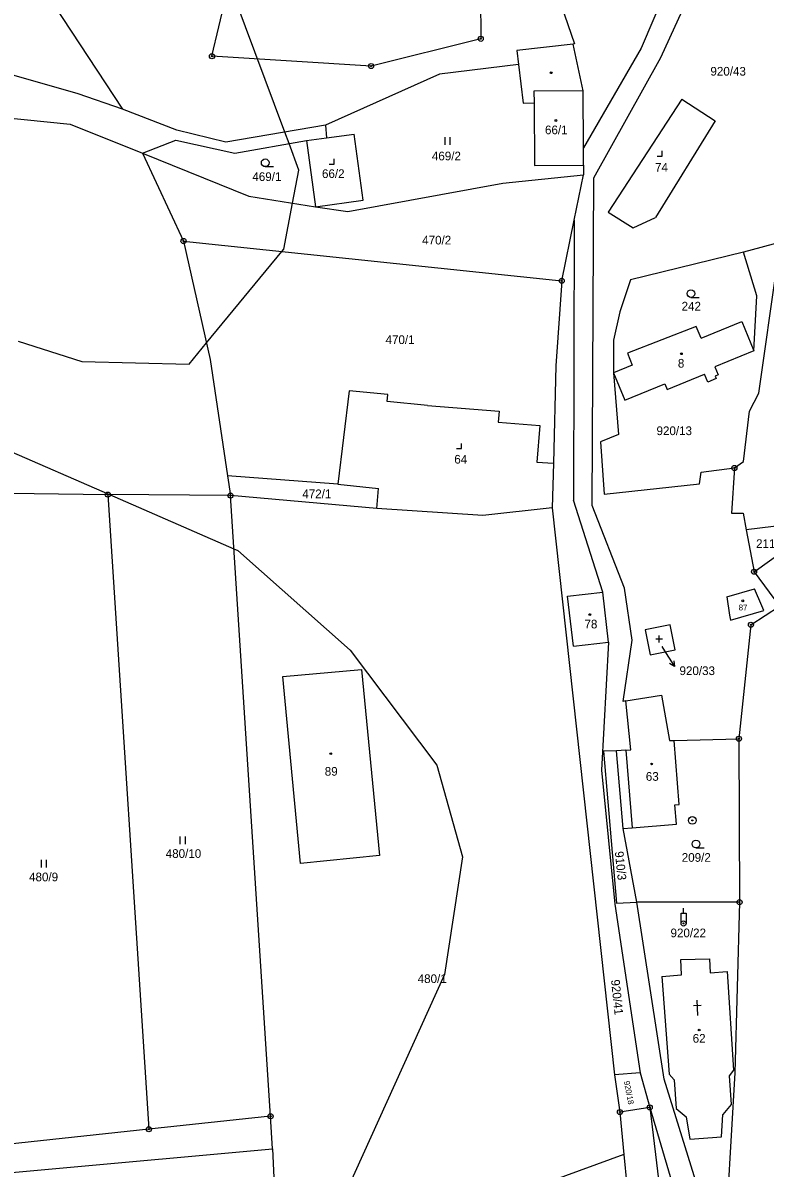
# Model space of a CAD drawing. Extents: x -547623 to -538651, y -1096714 to -1086522.
# Drawn here: x -544795 to -544649.8, y -1092940.9 to -1092716.7 of the extents above; entities that cross this region are included whole.
import ezdxf

# ---------------------------------------------------------------- set-up
doc = ezdxf.new("R2010")
doc.units = 0
for name, color, linetype in [('podzemní_provozovana', 7, 'Continuous'), ('Vrstva 1', 7, 'Continuous'), ('Vrstva 25', 7, 'Continuous'), ('Vrstva 33', 7, 'Continuous'), ('Vrstva 52', 7, 'Continuous'), ('Vrstva 83', 7, 'Continuous'), ('Vrstva 86', 7, 'Continuous'), ('Vrstva 90', 7, 'Continuous'), ('Vrstva 92', 7, 'Continuous')]:
    doc.layers.add(name, color=color, linetype=linetype)

msp = doc.modelspace()

# ---------------------------------------------------------------- linework, layer by layer
at = {"layer": 'podzemní_provozovana'}
msp.add_line((-544669.13, -1092840.15), (-544667.52, -1092842.68), dxfattribs=at)
for points in [[(-544669.99, -1092838.78), (-544669.13, -1092840.15)], [(-544667.64, -1092841.57), (-544667.52, -1092842.68), (-544668.48, -1092842.11)]]:
    msp.add_lwpolyline(points, dxfattribs=at)
at = {"layer": 'Vrstva 1'}
for p, q in [((-544705.59, -1092682.63), (-544705.43, -1092719.81)), ((-544758.03, -1092723.23), (-544749.38, -1092686.46)), ((-544705.43, -1092719.81), (-544726.89, -1092725.14)), ((-544726.89, -1092725.14), (-544758.03, -1092723.23))]:
    msp.add_line(p, q, dxfattribs=at)
for points in [[(-544832.65, -1092646.86), (-544775.57, -1092733.56)], [(-544670.15, -1092723.47), (-544652.15, -1092684.03)], [(-544666.39, -1092703.68), (-544674.04, -1092721.66)], [(-544689.68, -1092713.22), (-544687.07, -1092720.8)], [(-544687.34, -1092720.83), (-544698.35, -1092722.07)], [(-544687.07, -1092720.8), (-544687.34, -1092720.83)], [(-544685.39, -1092730.02), (-544687.34, -1092720.83)], [(-544674.04, -1092721.66), (-544685.33, -1092741.14)], [(-544698.35, -1092722.07), (-544698.05, -1092724.87)], [(-544683.31, -1092747), (-544670.15, -1092723.47)], [(-544698.05, -1092724.87), (-544713.48, -1092726.74)], [(-544698.05, -1092724.87), (-544697.14, -1092732.43)], [(-544784.24, -1092730.56), (-544799.49, -1092726.21)], [(-544713.48, -1092726.74), (-544735.84, -1092736.73)], [(-544775.57, -1092733.56), (-544784.24, -1092730.56)], [(-544685.33, -1092741.14), (-544685.39, -1092730.02)], [(-544697.14, -1092732.43), (-544694.99, -1092732.33)], [(-544694.99, -1092732.33), (-544694.92, -1092744.59)], [(-544666.07, -1092731.66), (-544680.46, -1092753.76)], [(-544666.07, -1092731.66), (-544659.54, -1092735.85)], [(-544799.29, -1092735.15), (-544785.77, -1092736.54)], [(-544764.91, -1092737.73), (-544775.57, -1092733.56)], [(-544785.77, -1092736.54), (-544771.66, -1092742.22)], [(-544735.84, -1092736.73), (-544755.35, -1092740.02)], [(-544735.84, -1092736.73), (-544735.61, -1092739.2)], [(-544659.54, -1092735.85), (-544671.22, -1092754.78)], [(-544771.66, -1092742.22), (-544765.14, -1092739.63)], [(-544765.14, -1092739.63), (-544753.57, -1092742.18)], [(-544755.35, -1092740.02), (-544764.91, -1092737.73)], [(-544739.52, -1092739.73), (-544735.61, -1092739.2)], [(-544735.61, -1092739.2), (-544730.21, -1092738.46)], [(-544728.41, -1092751.38), (-544730.21, -1092738.46)], [(-544753.57, -1092742.18), (-544739.52, -1092739.73)], [(-544739.52, -1092739.73), (-544737.75, -1092752.68)], [(-544685.31, -1092744.53), (-544685.33, -1092741.14)], [(-544771.66, -1092742.22), (-544750.79, -1092750.63)], [(-544771.66, -1092742.22), (-544763.6, -1092759.4)], [(-544694.92, -1092744.59), (-544685.31, -1092744.53)], [(-544685.31, -1092744.53), (-544685.31, -1092746.46)], [(-544731.41, -1092753.65), (-544701.11, -1092748.06)], [(-544701.11, -1092748.06), (-544685.31, -1092746.46)], [(-544687.16, -1092755.32), (-544685.31, -1092746.46)], [(-544683.6, -1092811.17), (-544683.31, -1092747)], [(-544750.79, -1092750.63), (-544737.75, -1092752.68)], [(-544737.75, -1092752.68), (-544728.41, -1092751.38)], [(-544737.75, -1092752.68), (-544731.41, -1092753.65)], [(-544689.57, -1092767.2), (-544687.16, -1092755.32)], [(-544687.16, -1092755.32), (-544687.3, -1092810.12)], [(-544680.46, -1092753.76), (-544675.59, -1092756.84)], [(-544675.59, -1092756.84), (-544671.22, -1092754.78)], [(-544763.6, -1092759.4), (-544758.36, -1092782.58)], [(-544763.6, -1092759.4), (-544689.57, -1092767.2)], [(-544646.49, -1092759.53), (-544654.01, -1092761.56)], [(-544654.01, -1092761.56), (-544676.13, -1092767)], [(-544651.36, -1092770.12), (-544654.01, -1092761.56)], [(-544650.98, -1092789.2), (-544647.42, -1092763.98)], [(-544689.57, -1092767.2), (-544690.74, -1092783.82)], [(-544676.13, -1092767), (-544678.23, -1092773.28)], [(-544651.97, -1092780.87), (-544651.36, -1092770.12)], [(-544678.23, -1092773.28), (-544679.43, -1092778.83)], [(-544662.29, -1092778.44), (-544654.34, -1092775.13)], [(-544654.34, -1092775.13), (-544651.97, -1092780.87)], [(-544663.25, -1092776.13), (-544676.71, -1092781.39)], [(-544662.29, -1092778.44), (-544663.25, -1092776.13)], [(-544679.43, -1092778.83), (-544679.46, -1092785.23)], [(-544676.71, -1092781.39), (-544675.76, -1092783.7)], [(-544651.97, -1092780.87), (-544659.61, -1092784.05)], [(-544758.36, -1092782.58), (-544754.98, -1092805.4)], [(-544690.74, -1092783.82), (-544691.21, -1092802.88)], [(-544675.76, -1092783.7), (-544679.46, -1092785.23)], [(-544659.61, -1092784.05), (-544658.96, -1092785.62)], [(-544679.46, -1092785.23), (-544677.24, -1092790.59)], [(-544679.46, -1092785.23), (-544678.49, -1092797.26)], [(-544668.93, -1092788.46), (-544661.64, -1092785.45)], [(-544660.98, -1092787.01), (-544661.64, -1092785.45)], [(-544659.32, -1092786.31), (-544660.98, -1092787.01)], [(-544658.96, -1092785.62), (-544659.51, -1092785.85)], [(-544659.51, -1092785.85), (-544659.32, -1092786.31)], [(-544731.16, -1092788.76), (-544733.42, -1092807.02)], [(-544723.61, -1092789.45), (-544731.16, -1092788.76)], [(-544677.24, -1092790.59), (-544669.39, -1092787.35)], [(-544669.39, -1092787.35), (-544668.93, -1092788.46)], [(-544723.75, -1092790.83), (-544723.61, -1092789.45)], [(-544715.83, -1092791.6), (-544723.75, -1092790.83)], [(-544652.82, -1092792.71), (-544650.98, -1092789.2)], [(-544715.83, -1092791.6), (-544701.82, -1092792.72)], [(-544701.82, -1092792.72), (-544701.99, -1092794.88)], [(-544654.01, -1092802.6), (-544652.82, -1092792.71)], [(-544701.99, -1092794.88), (-544693.88, -1092795.54)], [(-544693.88, -1092795.54), (-544694.46, -1092802.67)], [(-544678.49, -1092797.26), (-544681.99, -1092798.71)], [(-544681.99, -1092798.71), (-544681.27, -1092808.96)], [(-544694.46, -1092802.67), (-544691.21, -1092802.88)], [(-544691.21, -1092802.88), (-544691.42, -1092811.65)], [(-544662.62, -1092806.97), (-544662.26, -1092804.67)], [(-544662.26, -1092804.67), (-544655.78, -1092803.84)], [(-544655.78, -1092803.84), (-544656.34, -1092812.67)], [(-544655.78, -1092803.84), (-544654.01, -1092802.6)], [(-544733.42, -1092807.02), (-544754.98, -1092805.4)], [(-544754.98, -1092805.4), (-544754.41, -1092809.24)], [(-544802.55, -1092808.7), (-544778.41, -1092809.05)], [(-544778.41, -1092809.05), (-544770.38, -1092933.31)], [(-544754.41, -1092809.24), (-544778.41, -1092809.05)], [(-544733.42, -1092807.02), (-544725.41, -1092807.83)], [(-544725.76, -1092811.79), (-544725.41, -1092807.83)], [(-544681.27, -1092808.96), (-544662.62, -1092806.97)], [(-544746.55, -1092930.77), (-544754.41, -1092809.24)], [(-544725.76, -1092811.79), (-544754.41, -1092809.24)], [(-544681.55, -1092828.16), (-544687.3, -1092810.12)], [(-544677.3, -1092827.37), (-544683.6, -1092811.17)], [(-544704.99, -1092813.13), (-544725.76, -1092811.79)], [(-544691.42, -1092811.65), (-544704.99, -1092813.13)], [(-544691.42, -1092811.65), (-544679.25, -1092922.67)], [(-544656.34, -1092812.67), (-544654.04, -1092812.68)], [(-544654.04, -1092812.68), (-544653.44, -1092815.93)], [(-544651.93, -1092824.15), (-544634.33, -1092811.6)], [(-544643.3, -1092814.74), (-544653.44, -1092815.93)], [(-544653.44, -1092815.93), (-544651.93, -1092824.15)], [(-544651.93, -1092824.15), (-544646.94, -1092830.9)], [(-544688.43, -1092828.96), (-544681.55, -1092828.16)], [(-544687.29, -1092838.75), (-544688.43, -1092828.96)], [(-544680.4, -1092837.95), (-544681.55, -1092828.16)], [(-544675.79, -1092837.55), (-544677.3, -1092827.37)], [(-544657.28, -1092829.07), (-544651.84, -1092827.51)], [(-544657.28, -1092829.07), (-544656.71, -1092832.66)], [(-544650.42, -1092830.82), (-544651.84, -1092827.51)], [(-544652.53, -1092834.53), (-544646.94, -1092830.9)], [(-544650.03, -1092831.74), (-544650.42, -1092830.82)], [(-544656.71, -1092832.66), (-544656.55, -1092833.66)], [(-544656.55, -1092833.66), (-544650.03, -1092831.74)], [(-544668.33, -1092834.56), (-544673.24, -1092835.52)], [(-544673.24, -1092835.52), (-544672.27, -1092840.43)], [(-544667.36, -1092839.46), (-544668.33, -1092834.56)], [(-544652.53, -1092834.53), (-544654.89, -1092856.84)], [(-544687.29, -1092838.75), (-544680.4, -1092837.95)], [(-544680.4, -1092837.95), (-544681.76, -1092862.98)], [(-544677.53, -1092849.54), (-544675.79, -1092837.55)], [(-544672.27, -1092840.43), (-544667.36, -1092839.46)], [(-544744.14, -1092844.66), (-544728.78, -1092843.27)], [(-544740.71, -1092881.26), (-544744.14, -1092844.66)], [(-544728.78, -1092843.27), (-544725.26, -1092879.74)], [(-544677.04, -1092849.46), (-544677.53, -1092849.54)], [(-544677.04, -1092849.46), (-544670.01, -1092848.34)], [(-544676.05, -1092859.02), (-544677.04, -1092849.46)], [(-544670.01, -1092848.34), (-544668.48, -1092857.17)], [(-544668.48, -1092857.17), (-544667.54, -1092857.17)], [(-544667.54, -1092857.17), (-544654.89, -1092856.84)], [(-544666.56, -1092869.7), (-544667.54, -1092857.17)], [(-544654.89, -1092856.84), (-544654.76, -1092888.85)], [(-544678.86, -1092859.19), (-544681.39, -1092859.31)], [(-544681.39, -1092859.31), (-544678.86, -1092889.02)], [(-544677.03, -1092859.08), (-544678.86, -1092859.19)], [(-544677.56, -1092874.42), (-544678.86, -1092859.19)], [(-544677.03, -1092859.08), (-544676.05, -1092859.02)], [(-544681.76, -1092862.98), (-544679.18, -1092889.23)], [(-544667.43, -1092869.77), (-544666.56, -1092869.7)], [(-544667.13, -1092873.57), (-544667.43, -1092869.77)], [(-544675.8, -1092874.27), (-544667.13, -1092873.57)], [(-544677.56, -1092874.42), (-544675.8, -1092874.27)], [(-544674.89, -1092888.85), (-544677.56, -1092874.42)], [(-544725.26, -1092879.74), (-544740.71, -1092881.26)], [(-544679.18, -1092889.23), (-544674.23, -1092922.24)], [(-544678.86, -1092889.02), (-544674.89, -1092888.85)], [(-544654.76, -1092888.85), (-544674.89, -1092888.85)], [(-544669.54, -1092923.53), (-544674.89, -1092888.85)], [(-544654.76, -1092888.85), (-544655.71, -1092922.24)], [(-544666.24, -1092900.1), (-544660.65, -1092899.91)], [(-544666.14, -1092903.09), (-544666.24, -1092900.1)], [(-544660.65, -1092899.91), (-544660.54, -1092902.66)], [(-544669.95, -1092903.38), (-544666.14, -1092903.09)], [(-544660.54, -1092902.66), (-544657.21, -1092902.43)], [(-544657.21, -1092902.43), (-544655.93, -1092921.71)], [(-544669.95, -1092903.38), (-544668.57, -1092922.53)], [(-544674.23, -1092922.24), (-544679.25, -1092922.67)], [(-544679.25, -1092922.67), (-544678.18, -1092929.94)], [(-544674.23, -1092922.24), (-544672.34, -1092929.02)], [(-544668.57, -1092922.53), (-544667.58, -1092923.6)], [(-544655.71, -1092922.24), (-544657.1, -1092946.79)], [(-544655.93, -1092921.71), (-544656.82, -1092922.85)], [(-544656.82, -1092922.85), (-544656.38, -1092928.46)], [(-544658.39, -1092959.44), (-544669.54, -1092923.53)], [(-544667.58, -1092923.6), (-544667.14, -1092929.23)], [(-544672.34, -1092929.02), (-544678.18, -1092929.94)], [(-544678.18, -1092929.94), (-544677.43, -1092938.23)], [(-544672.34, -1092929.02), (-544669.08, -1092956.14)], [(-544672.34, -1092929.02), (-544664.37, -1092956.05)], [(-544667.14, -1092929.23), (-544665.19, -1092930.87)], [(-544656.38, -1092928.46), (-544658.03, -1092930.39)], [(-544746.55, -1092930.77), (-544770.38, -1092933.31)], [(-544746.19, -1092937.13), (-544746.55, -1092930.77)], [(-544665.19, -1092930.87), (-544664.47, -1092935.27)], [(-544658.33, -1092934.8), (-544658.03, -1092930.39)], [(-544770.38, -1092933.31), (-544808.62, -1092937.39)], [(-544664.47, -1092935.27), (-544658.33, -1092934.8)], [(-544833.92, -1092945.09), (-544746.19, -1092937.13)], [(-544746.19, -1092937.13), (-544744.23, -1092979.57)], [(-544677.43, -1092938.23), (-544719.7, -1092953.72)], [(-544677.43, -1092938.23), (-544675.68, -1092956.26)]]:
    msp.add_lwpolyline(points, dxfattribs=at)
at = {"layer": 'Vrstva 25'}
for p, q in [((-544712.42, -1092740.56), (-544712.42, -1092739.06)), ((-544711.42, -1092740.56), (-544711.42, -1092739.06)), ((-544747.62, -1092744.84), (-544746.02, -1092744.84)), ((-544664.28, -1092770.44), (-544662.68, -1092770.44)), ((-544671.17, -1092837.31), (-544669.83, -1092837.31)), ((-544670.5, -1092837.98), (-544670.5, -1092836.64)), ((-544764.23, -1092877.48), (-544764.23, -1092875.98)), ((-544763.23, -1092877.48), (-544763.23, -1092875.98)), ((-544663.29, -1092878.2), (-544661.69, -1092878.2)), ((-544791.4, -1092882.06), (-544791.4, -1092880.56)), ((-544790.4, -1092882.06), (-544790.4, -1092880.56)), ((-544663.77, -1092909.08), (-544662.27, -1092909.02)), ((-544662.95, -1092911.05), (-544663.06, -1092908.05))]:
    msp.add_line(p, q, dxfattribs=at)
for points in [[(-544670.9, -1092742.77), (-544669.9, -1092742.77), (-544669.9, -1092741.77)], [(-544735.09, -1092744.34), (-544734.09, -1092744.34), (-544734.09, -1092743.34)], [(-544710.16, -1092800.02), (-544709.16, -1092800.02), (-544709.16, -1092799.02)], [(-544666.22, -1092893.02), (-544666.22, -1092891.02), (-544665.22, -1092891.02), (-544665.22, -1092893.02)], [(-544665.72, -1092891.02), (-544665.72, -1092890.02)]]:
    msp.add_lwpolyline(points, dxfattribs=at)
for centre, radius in [((-544691.63, -1092726.45), 0.175), ((-544690.71, -1092735.8), 0.175), ((-544747.62, -1092744.09), 0.75), ((-544664.28, -1092769.69), 0.75), ((-544666.15, -1092781.47), 0.175), ((-544654.14, -1092829.84), 0.175), ((-544684.06, -1092832.55), 0.175), ((-544734.79, -1092859.77), 0.175), ((-544671.97, -1092861.79), 0.175), ((-544663.29, -1092877.45), 0.75), ((-544665.72, -1092893.02), 0.5), ((-544665.72, -1092893.02), 0.1), ((-544662.66, -1092913.88), 0.175)]:
    msp.add_circle(centre, radius, dxfattribs=at)
at = {"layer": 'Vrstva 33'}
for points in [[(-544685.39, -1092730.02), (-544695, -1092730.07)], [(-544695, -1092730.07), (-544694.99, -1092732.33)], [(-544677.03, -1092859.08), (-544675.8, -1092874.27)]]:
    msp.add_lwpolyline(points, dxfattribs=at)
at = {"layer": 'Vrstva 52'}
for points in [[(-544796, -1092779), (-544783.5, -1092783), (-544762.5, -1092783.5), (-544759.09, -1092779.35), (-544744.35, -1092761.43), (-544744, -1092761), (-544742.25, -1092751.97), (-544741, -1092745.5), (-544742.93, -1092740.32), (-544743.77, -1092738.07), (-544753.5, -1092712), (-544753.78, -1092695.52), (-544753.94, -1092685.98), (-544753.99, -1092682.9), (-544754, -1092682.5), (-544750, -1092669), (-544742.98, -1092658.47), (-544738.75, -1092652.13), (-544735, -1092646.5), (-544728.5, -1092631), (-544751, -1092616), (-544761.5, -1092595), (-544763.8, -1092590.25)], [(-544819.5, -1092791), (-544778.1, -1092809.05), (-544753.73, -1092819.68), (-544753, -1092820), (-544731, -1092839.5), (-544714, -1092862), (-544709, -1092880), (-544712.5, -1092903), (-544744.51, -1092973.59)]]:
    msp.add_lwpolyline(points, dxfattribs=at)
at = {"layer": 'Vrstva 83'}
for centre, radius in [((-544705.43, -1092719.81), 0.5), ((-544705.43, -1092719.81), 0.1), ((-544758.03, -1092723.23), 0.5), ((-544758.03, -1092723.23), 0.1), ((-544726.89, -1092725.14), 0.5), ((-544726.89, -1092725.14), 0.1), ((-544763.6, -1092759.4), 0.5), ((-544763.6, -1092759.4), 0.1), ((-544689.57, -1092767.2), 0.5), ((-544689.57, -1092767.2), 0.1), ((-544655.78, -1092803.84), 0.5), ((-544655.78, -1092803.84), 0.1), ((-544778.41, -1092809.05), 0.5), ((-544778.41, -1092809.05), 0.1), ((-544754.41, -1092809.24), 0.5), ((-544754.41, -1092809.24), 0.1), ((-544651.93, -1092824.15), 0.5), ((-544651.93, -1092824.15), 0.1), ((-544652.53, -1092834.53), 0.5), ((-544652.53, -1092834.53), 0.1), ((-544654.89, -1092856.84), 0.5), ((-544654.89, -1092856.84), 0.1), ((-544664.01, -1092872.85), 0.75), ((-544664.01, -1092872.85), 0.1), ((-544654.76, -1092888.85), 0.5), ((-544654.76, -1092888.85), 0.1), ((-544678.18, -1092929.94), 0.5), ((-544678.18, -1092929.94), 0.1), ((-544672.34, -1092929.02), 0.5), ((-544672.34, -1092929.02), 0.1), ((-544746.55, -1092930.77), 0.5), ((-544746.55, -1092930.77), 0.1), ((-544770.38, -1092933.31), 0.5), ((-544770.38, -1092933.31), 0.1)]:
    msp.add_circle(centre, radius, dxfattribs=at)
at = {"layer": 'Vrstva 90'}
for points in [[(-544685.39, -1092730.02), (-544695, -1092730.07)], [(-544695, -1092730.07), (-544694.99, -1092732.33)], [(-544685.33, -1092741.14), (-544685.39, -1092730.02)], [(-544694.99, -1092732.33), (-544694.92, -1092744.59)], [(-544685.31, -1092744.53), (-544685.33, -1092741.14)], [(-544694.92, -1092744.59), (-544685.31, -1092744.53)], [(-544662.29, -1092778.44), (-544654.34, -1092775.13)], [(-544654.34, -1092775.13), (-544651.97, -1092780.87)], [(-544663.25, -1092776.13), (-544676.71, -1092781.39)], [(-544662.29, -1092778.44), (-544663.25, -1092776.13)], [(-544676.71, -1092781.39), (-544675.76, -1092783.7)], [(-544651.97, -1092780.87), (-544659.61, -1092784.05)], [(-544675.76, -1092783.7), (-544679.46, -1092785.23)], [(-544659.61, -1092784.05), (-544658.96, -1092785.62)], [(-544679.46, -1092785.23), (-544677.24, -1092790.59)], [(-544668.93, -1092788.46), (-544661.64, -1092785.45)], [(-544660.98, -1092787.01), (-544661.64, -1092785.45)], [(-544659.32, -1092786.31), (-544660.98, -1092787.01)], [(-544658.96, -1092785.62), (-544659.51, -1092785.85)], [(-544659.51, -1092785.85), (-544659.32, -1092786.31)], [(-544677.24, -1092790.59), (-544669.39, -1092787.35)], [(-544669.39, -1092787.35), (-544668.93, -1092788.46)], [(-544688.43, -1092828.96), (-544681.55, -1092828.16)], [(-544687.29, -1092838.75), (-544688.43, -1092828.96)], [(-544680.4, -1092837.95), (-544681.55, -1092828.16)], [(-544657.28, -1092829.07), (-544651.84, -1092827.51)], [(-544657.28, -1092829.07), (-544656.71, -1092832.66)], [(-544650.42, -1092830.82), (-544651.84, -1092827.51)], [(-544650.03, -1092831.74), (-544650.42, -1092830.82)], [(-544656.71, -1092832.66), (-544656.55, -1092833.66)], [(-544656.55, -1092833.66), (-544650.03, -1092831.74)], [(-544687.29, -1092838.75), (-544680.4, -1092837.95)], [(-544744.14, -1092844.66), (-544728.78, -1092843.27)], [(-544740.71, -1092881.26), (-544744.14, -1092844.66)], [(-544728.78, -1092843.27), (-544725.26, -1092879.74)], [(-544677.04, -1092849.46), (-544670.01, -1092848.34)], [(-544676.05, -1092859.02), (-544677.04, -1092849.46)], [(-544670.01, -1092848.34), (-544668.48, -1092857.17)], [(-544668.48, -1092857.17), (-544667.54, -1092857.17)], [(-544666.56, -1092869.7), (-544667.54, -1092857.17)], [(-544677.03, -1092859.08), (-544676.05, -1092859.02)], [(-544677.03, -1092859.08), (-544675.8, -1092874.27)], [(-544667.43, -1092869.77), (-544666.56, -1092869.7)], [(-544667.13, -1092873.57), (-544667.43, -1092869.77)], [(-544675.8, -1092874.27), (-544667.13, -1092873.57)], [(-544725.26, -1092879.74), (-544740.71, -1092881.26)], [(-544666.24, -1092900.1), (-544660.65, -1092899.91)], [(-544666.14, -1092903.09), (-544666.24, -1092900.1)], [(-544660.65, -1092899.91), (-544660.54, -1092902.66)], [(-544669.95, -1092903.38), (-544666.14, -1092903.09)], [(-544660.54, -1092902.66), (-544657.21, -1092902.43)], [(-544657.21, -1092902.43), (-544655.93, -1092921.71)], [(-544669.95, -1092903.38), (-544668.57, -1092922.53)], [(-544668.57, -1092922.53), (-544667.58, -1092923.6)], [(-544655.93, -1092921.71), (-544656.82, -1092922.85)], [(-544656.82, -1092922.85), (-544656.38, -1092928.46)], [(-544667.58, -1092923.6), (-544667.14, -1092929.23)], [(-544667.14, -1092929.23), (-544665.19, -1092930.87)], [(-544656.38, -1092928.46), (-544658.03, -1092930.39)], [(-544665.19, -1092930.87), (-544664.47, -1092935.27)], [(-544658.33, -1092934.8), (-544658.03, -1092930.39)], [(-544664.47, -1092935.27), (-544658.33, -1092934.8)]]:
    msp.add_lwpolyline(points, dxfattribs=at)

# ---------------------------------------------------------------- texts
at = {"layer": 'podzemní_provozovana'}
msp.add_text('920/33', height=1.7, dxfattribs=at).set_placement((-544666.52, -1092844.38))
at = {"layer": 'Vrstva 86'}
for s, height, p in [('920/43', 1.7, (-544660.47, -1092727.02)), ('469/2', 1.7, (-544714.99, -1092743.61)), ('469/1', 1.7, (-544750.13, -1092747.65)), ('470/2', 1.7, (-544716.89, -1092760.08)), ('242', 1.7, (-544666.11, -1092773.01)), ('470/1', 1.7, (-544724.06, -1092779.57)), ('920/13', 1.7, (-544671.02, -1092797.4)), ('472/1', 1.7, (-544740.35, -1092809.75)), ('211/3', 1.7, (-544651.53, -1092819.5)), ('920/33', 0.1, (-544670.22, -1092838.78)), ('480/10', 1.7, (-544767.09, -1092880.18)), ('209/2', 1.7, (-544666.08, -1092880.94)), ('480/9', 1.7, (-544793.84, -1092884.76)), ('920/22', 1.7, (-544668.28, -1092895.72)), ('480/1', 1.7, (-544717.77, -1092904.68))]:
    msp.add_text(s, height=height, dxfattribs=at).set_placement(p)
for s, height, rotation, p in [('910/3', 1.7, 276.093, (-544679.19, -1092878.97)), ('920/41', 1.7, 275.9801, (-544679.93, -1092904.08)), ('920/18', 1.14, 280.9963, (-544677.42, -1092923.95))]:
    msp.add_text(s, height=height, rotation=rotation, dxfattribs=at).set_placement(p)
at = {"layer": 'Vrstva 92'}
for s, height, p in [('66/1', 1.7, (-544692.85, -1092738.5)), ('74', 1.7, (-544671.31, -1092745.82)), ('66/2', 1.7, (-544736.5, -1092747.06)), ('8', 1.7, (-544666.84, -1092784.19)), ('64', 1.7, (-544710.6, -1092802.98)), ('87', 1.14, (-544654.92, -1092831.72)), ('78', 1.7, (-544685.12, -1092835.25)), ('89', 1.7, (-544735.96, -1092864.09)), ('63', 1.7, (-544673.11, -1092865.08)), ('62', 1.7, (-544663.94, -1092916.36))]:
    msp.add_text(s, height=height, dxfattribs=at).set_placement(p)

doc.saveas('drawing.dxf')
